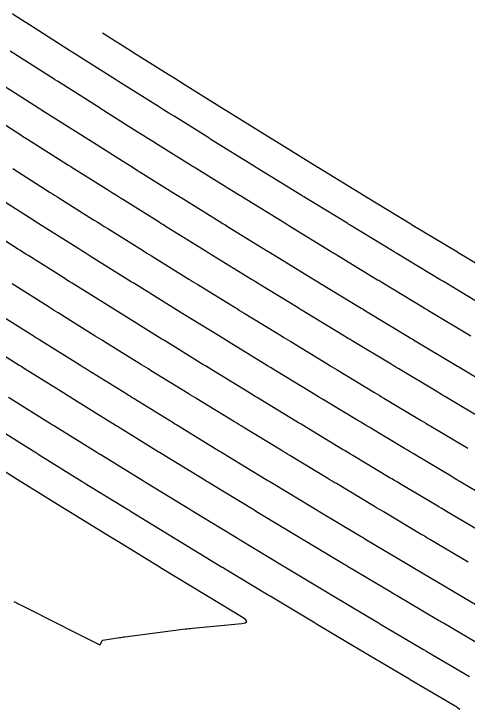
# Model space of a CAD drawing. Extents: x 1098669 to 1198896, y 698679 to 704410.
# Drawn here: x 1106506.4 to 1106548.1, y 699903.7 to 699967.5 of the extents above; entities that cross this region are included whole.
import ezdxf

# ---------------------------------------------------------------- set-up
doc = ezdxf.new("R2010")
doc.units = 0
doc.layers.add('R_Contours', color=7, linetype='Continuous')

msp = doc.modelspace()

# ---------------------------------------------------------------- linework, layer by layer
at = {"layer": 'R_Contours'}
for points in [[(1106549.975, 699940.449), (1106545.924, 699942.878), (1106545.865, 699942.914), (1106545.805, 699942.95), (1106545.746, 699942.986), (1106545.686, 699943.022), (1106541.638, 699945.466), (1106541.58, 699945.501), (1106541.521, 699945.537), (1106541.463, 699945.572), (1106541.405, 699945.607), (1106537.358, 699948.068), (1106537.302, 699948.103), (1106537.245, 699948.137), (1106537.189, 699948.171), (1106537.132, 699948.206), (1106533.085, 699950.684), (1106533.03, 699950.717), (1106532.976, 699950.751), (1106532.922, 699950.784), (1106532.867, 699950.818), (1106528.819, 699953.313), (1106528.767, 699953.345), (1106528.714, 699953.378), (1106528.662, 699953.41), (1106528.61, 699953.442), (1106524.56, 699955.956), (1106524.51, 699955.987), (1106524.46, 699956.018), (1106524.41, 699956.049), (1106524.36, 699956.081), (1106521.175, 699958.071), (1106520.694, 699958.372), (1106520.214, 699958.673), (1106519.734, 699958.974), (1106519.254, 699959.276), (1106516.059, 699961.285), (1106516.017, 699961.312), (1106515.974, 699961.339), (1106515.931, 699961.366), (1106515.889, 699961.393), (1106511.815, 699963.973), (1106511.779, 699963.997), (1106511.742, 699964.02), (1106511.705, 699964.043), (1106511.668, 699964.067), (1106507.538, 699966.7), (1106507.496, 699966.728), (1106506.47, 699967.384), (1106506.31, 699967.487)], [(1106514.595, 699965.757), (1106517.412, 699963.973), (1106517.455, 699963.946), (1106520.621, 699961.953), (1106521.14, 699961.627), (1106521.659, 699961.302), (1106522.178, 699960.977), (1106522.697, 699960.652), (1106525.882, 699958.662), (1106525.928, 699958.633), (1106530.132, 699956.023), (1106530.173, 699955.998), (1106530.186, 699955.99), (1106534.39, 699953.399), (1106534.436, 699953.37), (1106534.452, 699953.361), (1106538.655, 699950.787), (1106538.707, 699950.755), (1106538.725, 699950.745), (1106542.928, 699948.189), (1106542.966, 699948.166), (1106543.004, 699948.143), (1106547.21, 699945.603), (1106547.25, 699945.579), (1106547.29, 699945.555), (1106551.499, 699943.03)], [(1106548.451, 699937.867), (1106544.558, 699940.202), (1106544.459, 699940.261), (1106544.36, 699940.321), (1106544.261, 699940.38), (1106544.162, 699940.44), (1106540.272, 699942.79), (1106540.174, 699942.849), (1106540.077, 699942.908), (1106539.979, 699942.967), (1106539.882, 699943.026), (1106535.991, 699945.391), (1106535.896, 699945.45), (1106535.8, 699945.508), (1106535.705, 699945.566), (1106535.609, 699945.625), (1106531.718, 699948.007), (1106531.625, 699948.064), (1106531.531, 699948.122), (1106531.438, 699948.179), (1106531.345, 699948.236), (1106527.452, 699950.636), (1106527.361, 699950.692), (1106527.27, 699950.749), (1106527.179, 699950.805), (1106527.088, 699950.861), (1106523.193, 699953.279), (1106523.104, 699953.334), (1106523.015, 699953.389), (1106522.927, 699953.444), (1106522.838, 699953.5), (1106519.653, 699955.49), (1106519.211, 699955.766), (1106518.769, 699956.043), (1106518.327, 699956.321), (1106517.886, 699956.598), (1106514.692, 699958.607), (1106514.611, 699958.659), (1106514.529, 699958.71), (1106514.448, 699958.762), (1106514.366, 699958.813), (1106510.447, 699961.295), (1106510.372, 699961.343), (1106510.297, 699961.391), (1106510.222, 699961.439), (1106510.147, 699961.486), (1106506.119, 699964.055)], [(1106504.699, 699961.41), (1106508.625, 699958.906), (1106508.739, 699958.834), (1106508.852, 699958.762), (1106508.966, 699958.69), (1106509.08, 699958.617), (1106512.843, 699956.233), (1106512.964, 699956.157), (1106513.084, 699956.081), (1106513.205, 699956.005), (1106513.326, 699955.929), (1106516.518, 699953.921), (1106516.921, 699953.667), (1106517.324, 699953.414), (1106517.728, 699953.161), (1106518.131, 699952.909), (1106521.316, 699950.919), (1106521.443, 699950.839), (1106521.571, 699950.76), (1106521.698, 699950.681), (1106521.825, 699950.602), (1106525.566, 699948.28), (1106525.695, 699948.2), (1106525.825, 699948.119), (1106525.955, 699948.039), (1106526.084, 699947.959), (1106529.822, 699945.655), (1106529.954, 699945.574), (1106530.086, 699945.492), (1106530.219, 699945.411), (1106530.351, 699945.33), (1106534.086, 699943.043), (1106534.221, 699942.961), (1106534.355, 699942.879), (1106534.49, 699942.797), (1106534.625, 699942.715), (1106538.358, 699940.445), (1106538.495, 699940.362), (1106538.632, 699940.279), (1106538.769, 699940.196), (1106538.905, 699940.113), (1106542.638, 699937.859), (1106542.777, 699937.775), (1106542.915, 699937.692), (1106543.054, 699937.608), (1106543.192, 699937.525), (1106546.927, 699935.286), (1106547.067, 699935.202), (1106547.206, 699935.118), (1106547.346, 699935.035), (1106547.486, 699934.951), (1106551.221, 699932.727)], [(1106549.696, 699930.145), (1106546.121, 699932.275), (1106545.941, 699932.382), (1106545.762, 699932.489), (1106545.582, 699932.597), (1106545.403, 699932.704), (1106541.827, 699934.849), (1106541.649, 699934.956), (1106541.471, 699935.063), (1106541.293, 699935.17), (1106541.115, 699935.277), (1106537.539, 699937.436), (1106537.363, 699937.543), (1106537.187, 699937.649), (1106537.011, 699937.756), (1106536.835, 699937.863), (1106533.258, 699940.038), (1106533.084, 699940.144), (1106532.911, 699940.25), (1106532.737, 699940.356), (1106532.563, 699940.462), (1106528.984, 699942.653), (1106528.813, 699942.758), (1106528.642, 699942.863), (1106528.47, 699942.969), (1106528.299, 699943.074), (1106524.717, 699945.282), (1106524.549, 699945.386), (1106524.38, 699945.49), (1106524.212, 699945.595), (1106524.043, 699945.699), (1106520.457, 699947.925), (1106520.292, 699948.028), (1106520.126, 699948.131), (1106519.96, 699948.234), (1106519.794, 699948.338), (1106516.609, 699950.328), (1106516.244, 699950.556), (1106515.879, 699950.785), (1106515.514, 699951.014), (1106515.15, 699951.243), (1106511.959, 699953.251), (1106511.799, 699953.351), (1106511.639, 699953.452), (1106511.48, 699953.553), (1106511.32, 699953.654), (1106507.712, 699955.94), (1106507.559, 699956.036), (1106507.407, 699956.133), (1106507.255, 699956.229), (1106507.103, 699956.326), (1106503.279, 699958.765)], [(1106506.344, 699953.262), (1106509.798, 699951.074), (1106509.996, 699950.948), (1106510.195, 699950.823), (1106510.393, 699950.698), (1106510.592, 699950.572), (1106513.782, 699948.566), (1106514.108, 699948.361), (1106514.434, 699948.156), (1106514.761, 699947.951), (1106515.087, 699947.747), (1106518.273, 699945.757), (1106518.477, 699945.629), (1106518.681, 699945.502), (1106518.885, 699945.375), (1106519.09, 699945.248), (1106522.521, 699943.118), (1106522.728, 699942.99), (1106522.935, 699942.861), (1106523.142, 699942.733), (1106523.35, 699942.605), (1106526.777, 699940.493), (1106526.987, 699940.363), (1106527.197, 699940.234), (1106527.407, 699940.105), (1106527.617, 699939.976), (1106531.04, 699937.881), (1106531.253, 699937.751), (1106531.466, 699937.621), (1106531.679, 699937.491), (1106531.892, 699937.361), (1106535.311, 699935.282), (1106535.527, 699935.151), (1106535.742, 699935.02), (1106535.957, 699934.89), (1106536.173, 699934.76), (1106539.591, 699932.696), (1106539.808, 699932.565), (1106540.026, 699932.434), (1106540.243, 699932.303), (1106540.461, 699932.172), (1106543.878, 699930.123), (1106544.098, 699929.991), (1106544.317, 699929.86), (1106544.536, 699929.729), (1106544.756, 699929.598), (1106548.172, 699927.564)], [(1106550.95, 699922.435), (1106547.694, 699924.361), (1106547.432, 699924.516), (1106547.17, 699924.671), (1106546.909, 699924.826), (1106546.647, 699924.982), (1106543.39, 699926.922), (1106543.131, 699927.076), (1106542.872, 699927.231), (1106542.613, 699927.386), (1106542.354, 699927.541), (1106539.095, 699929.496), (1106538.838, 699929.65), (1106538.581, 699929.804), (1106538.324, 699929.959), (1106538.067, 699930.114), (1106534.807, 699932.083), (1106534.552, 699932.237), (1106534.297, 699932.391), (1106534.043, 699932.546), (1106533.788, 699932.7), (1106530.525, 699934.684), (1106530.273, 699934.838), (1106530.021, 699934.992), (1106529.769, 699935.145), (1106529.517, 699935.299), (1106526.25, 699937.3), (1106526.001, 699937.452), (1106525.752, 699937.605), (1106525.503, 699937.758), (1106525.254, 699937.912), (1106521.983, 699939.928), (1106521.736, 699940.08), (1106521.49, 699940.232), (1106521.244, 699940.384), (1106520.999, 699940.537), (1106517.722, 699942.571), (1106517.479, 699942.722), (1106517.236, 699942.873), (1106516.993, 699943.024), (1106516.751, 699943.176), (1106513.565, 699945.166), (1106513.277, 699945.346), (1106512.989, 699945.527), (1106512.701, 699945.707), (1106512.414, 699945.888), (1106509.225, 699947.894), (1106508.987, 699948.044), (1106508.75, 699948.194), (1106508.512, 699948.344), (1106508.275, 699948.494), (1106504.976, 699950.584)], [(1106549.561, 699919.773), (1106546.196, 699921.763), (1106545.961, 699921.902), (1106545.725, 699922.042), (1106545.49, 699922.182), (1106545.255, 699922.321), (1106541.899, 699924.32), (1106541.663, 699924.461), (1106541.427, 699924.602), (1106541.191, 699924.743), (1106540.955, 699924.884), (1106537.612, 699926.89), (1106537.374, 699927.032), (1106537.136, 699927.175), (1106536.898, 699927.318), (1106536.661, 699927.462), (1106533.331, 699929.473), (1106533.091, 699929.617), (1106532.852, 699929.762), (1106532.613, 699929.907), (1106532.374, 699930.052), (1106529.058, 699932.069), (1106528.817, 699932.216), (1106528.576, 699932.362), (1106528.335, 699932.509), (1106528.095, 699932.656), (1106524.792, 699934.678), (1106524.55, 699934.827), (1106524.307, 699934.976), (1106524.065, 699935.125), (1106523.822, 699935.274), (1106520.535, 699937.301), (1106520.29, 699937.452), (1106520.045, 699937.603), (1106519.801, 699937.755), (1106519.556, 699937.906), (1106516.286, 699939.936), (1106516.038, 699940.09), (1106515.791, 699940.244), (1106515.544, 699940.398), (1106515.297, 699940.552), (1106512.044, 699942.585), (1106511.794, 699942.741), (1106511.544, 699942.897), (1106511.295, 699943.054), (1106511.046, 699943.211), (1106507.82, 699945.24), (1106507.562, 699945.402), (1106507.305, 699945.565), (1106507.048, 699945.727), (1106506.79, 699945.89), (1106503.608, 699947.906)], [(1106548.197, 699917.096), (1106544.671, 699919.181), (1106544.476, 699919.297), (1106544.281, 699919.413), (1106544.085, 699919.529), (1106543.89, 699919.645), (1106540.375, 699921.738), (1106540.178, 699921.856), (1106539.982, 699921.973), (1106539.786, 699922.09), (1106539.59, 699922.208), (1106536.087, 699924.308), (1106535.889, 699924.427), (1106535.691, 699924.546), (1106535.493, 699924.665), (1106535.295, 699924.785), (1106531.807, 699926.891), (1106531.607, 699927.012), (1106531.407, 699927.133), (1106531.208, 699927.254), (1106531.008, 699927.375), (1106527.534, 699929.488), (1106527.333, 699929.61), (1106527.131, 699929.733), (1106526.93, 699929.856), (1106526.728, 699929.979), (1106523.269, 699932.097), (1106523.066, 699932.222), (1106522.862, 699932.347), (1106522.659, 699932.472), (1106522.455, 699932.597), (1106519.013, 699934.719), (1106518.807, 699934.847), (1106518.601, 699934.974), (1106518.395, 699935.101), (1106518.189, 699935.229), (1106514.763, 699937.355), (1106514.555, 699937.485), (1106514.346, 699937.614), (1106514.138, 699937.744), (1106513.93, 699937.874), (1106510.522, 699940.004), (1106510.311, 699940.136), (1106510.1, 699940.268), (1106509.889, 699940.401), (1106509.678, 699940.533), (1106506.297, 699942.66)], [(1106504.774, 699940.08), (1106508.31, 699937.856), (1106508.482, 699937.747), (1106508.655, 699937.639), (1106508.827, 699937.531), (1106509, 699937.423), (1106512.562, 699935.197), (1106512.732, 699935.091), (1106512.901, 699934.985), (1106513.071, 699934.88), (1106513.241, 699934.774), (1106516.822, 699932.552), (1106516.989, 699932.448), (1106517.156, 699932.345), (1106517.323, 699932.241), (1106517.49, 699932.138), (1106521.088, 699929.92), (1106521.253, 699929.819), (1106521.417, 699929.718), (1106521.582, 699929.617), (1106521.746, 699929.516), (1106525.362, 699927.302), (1106525.524, 699927.203), (1106525.686, 699927.104), (1106525.848, 699927.005), (1106526.011, 699926.906), (1106529.642, 699924.698), (1106529.802, 699924.601), (1106529.963, 699924.504), (1106530.123, 699924.407), (1106530.283, 699924.31), (1106533.929, 699922.108), (1106534.088, 699922.012), (1106534.246, 699921.917), (1106534.405, 699921.822), (1106534.563, 699921.726), (1106538.225, 699919.531), (1106538.381, 699919.437), (1106538.537, 699919.343), (1106538.694, 699919.25), (1106538.85, 699919.157), (1106542.526, 699916.968), (1106542.681, 699916.876), (1106542.836, 699916.783), (1106542.991, 699916.691), (1106543.146, 699916.6), (1106546.833, 699914.419), (1106546.987, 699914.328), (1106547.141, 699914.237), (1106547.296, 699914.146), (1106547.45, 699914.055), (1106550.922, 699912.016)], [(1106549.618, 699909.304), (1106545.924, 699911.474), (1106545.81, 699911.541), (1106545.697, 699911.608), (1106545.583, 699911.675), (1106545.469, 699911.742), (1106541.621, 699914.018), (1106541.506, 699914.086), (1106541.391, 699914.154), (1106541.276, 699914.223), (1106541.161, 699914.291), (1106537.326, 699916.575), (1106537.209, 699916.645), (1106537.092, 699916.714), (1106536.976, 699916.784), (1106536.859, 699916.854), (1106533.039, 699919.145), (1106532.92, 699919.216), (1106532.801, 699919.288), (1106532.683, 699919.359), (1106532.564, 699919.431), (1106528.759, 699921.728), (1106528.638, 699921.801), (1106528.518, 699921.875), (1106528.397, 699921.948), (1106528.276, 699922.021), (1106524.487, 699924.325), (1106524.364, 699924.4), (1106524.241, 699924.475), (1106524.118, 699924.55), (1106523.995, 699924.625), (1106520.223, 699926.934), (1106520.098, 699927.011), (1106519.972, 699927.088), (1106519.847, 699927.166), (1106519.721, 699927.243), (1106515.967, 699929.557), (1106515.839, 699929.636), (1106515.711, 699929.715), (1106515.583, 699929.795), (1106515.455, 699929.874), (1106511.719, 699932.193), (1106511.588, 699932.274), (1106511.457, 699932.356), (1106511.326, 699932.438), (1106511.195, 699932.519), (1106507.478, 699934.842), (1106507.344, 699934.926), (1106507.21, 699935.01), (1106507.076, 699935.094), (1106506.942, 699935.178), (1106503.251, 699937.5)], [(1106505.956, 699932.261), (1106509.827, 699929.842), (1106509.919, 699929.784), (1106510.012, 699929.727), (1106510.104, 699929.669), (1106510.196, 699929.612), (1106514.087, 699927.197), (1106514.177, 699927.142), (1106514.266, 699927.086), (1106514.355, 699927.031), (1106514.445, 699926.976), (1106518.355, 699924.566), (1106518.441, 699924.512), (1106518.527, 699924.459), (1106518.614, 699924.406), (1106518.701, 699924.353), (1106522.629, 699921.948), (1106522.713, 699921.897), (1106522.796, 699921.846), (1106522.88, 699921.794), (1106522.964, 699921.743), (1106526.91, 699919.344), (1106526.991, 699919.295), (1106527.073, 699919.245), (1106527.154, 699919.196), (1106527.236, 699919.147), (1106531.198, 699916.754), (1106531.277, 699916.706), (1106531.356, 699916.659), (1106531.436, 699916.611), (1106531.515, 699916.563), (1106535.494, 699914.177), (1106535.571, 699914.131), (1106535.647, 699914.085), (1106535.724, 699914.039), (1106535.801, 699913.993), (1106539.796, 699911.614), (1106539.871, 699911.57), (1106539.946, 699911.525), (1106540.021, 699911.481), (1106540.096, 699911.436), (1106544.105, 699909.065), (1106544.178, 699909.022), (1106544.252, 699908.978), (1106544.325, 699908.935), (1106544.399, 699908.892), (1106548.314, 699906.592)], [(1106504.434, 699929.68), (1106508.46, 699927.164), (1106508.513, 699927.131), (1106508.567, 699927.098), (1106508.62, 699927.064), (1106508.674, 699927.031), (1106512.72, 699924.52), (1106512.771, 699924.488), (1106512.821, 699924.457), (1106512.871, 699924.426), (1106512.922, 699924.395), (1106516.988, 699921.888), (1106517.035, 699921.859), (1106517.083, 699921.83), (1106517.13, 699921.801), (1106517.178, 699921.772), (1106521.262, 699919.271), (1106521.307, 699919.244), (1106521.352, 699919.216), (1106521.396, 699919.189), (1106521.441, 699919.162), (1106525.544, 699916.667), (1106525.586, 699916.642), (1106525.628, 699916.616), (1106525.67, 699916.591), (1106525.712, 699916.565), (1106529.833, 699914.077), (1106529.872, 699914.053), (1106529.911, 699914.029), (1106529.951, 699914.006), (1106529.991, 699913.982), (1106534.128, 699911.5), (1106534.165, 699911.478), (1106534.203, 699911.456), (1106534.24, 699911.434), (1106534.277, 699911.412), (1106538.431, 699908.938), (1106538.466, 699908.917), (1106538.501, 699908.896), (1106538.536, 699908.875), (1106538.571, 699908.854), (1106542.74, 699906.388), (1106542.774, 699906.369), (1106542.807, 699906.349), (1106542.84, 699906.33), (1106542.873, 699906.31), (1106547.011, 699903.88), (1106547.065, 699903.847), (1106547.118, 699903.813), (1106547.17, 699903.777), (1106547.221, 699903.74), (1106547.425, 699903.589)], [(1106506.435, 699913.478), (1106506.573, 699913.408), (1106506.711, 699913.339), (1106506.849, 699913.269), (1106506.986, 699913.2), (1106511.065, 699911.139), (1106511.121, 699911.111), (1106511.176, 699911.083), (1106511.232, 699911.055), (1106511.288, 699911.026), (1106514.273, 699909.51), (1106514.311, 699909.497), (1106514.343, 699909.499), (1106514.372, 699909.516), (1106514.395, 699909.548), (1106514.576, 699909.876), (1106514.586, 699909.891), (1106514.598, 699909.902), (1106514.612, 699909.909), (1106514.629, 699909.914), (1106516.142, 699910.16), (1106516.27, 699910.18), (1106516.397, 699910.199), (1106516.525, 699910.217), (1106516.653, 699910.234), (1106522.223, 699910.954), (1106522.381, 699910.974), (1106522.539, 699910.992), (1106522.697, 699911.009), (1106522.856, 699911.025), (1106527.393, 699911.455), (1106527.719, 699911.518), (1106527.847, 699911.626), (1106527.778, 699911.779), (1106527.512, 699911.977), (1106524.188, 699913.984), (1106524.178, 699913.99), (1106519.917, 699916.581), (1106519.896, 699916.594), (1106515.655, 699919.191), (1106515.621, 699919.211), (1106511.399, 699921.814), (1106511.353, 699921.842), (1106507.152, 699924.45), (1106507.107, 699924.478), (1106507.092, 699924.487), (1106502.912, 699927.099)]]:
    msp.add_lwpolyline(points, dxfattribs=at)

doc.saveas('drawing.dxf')
